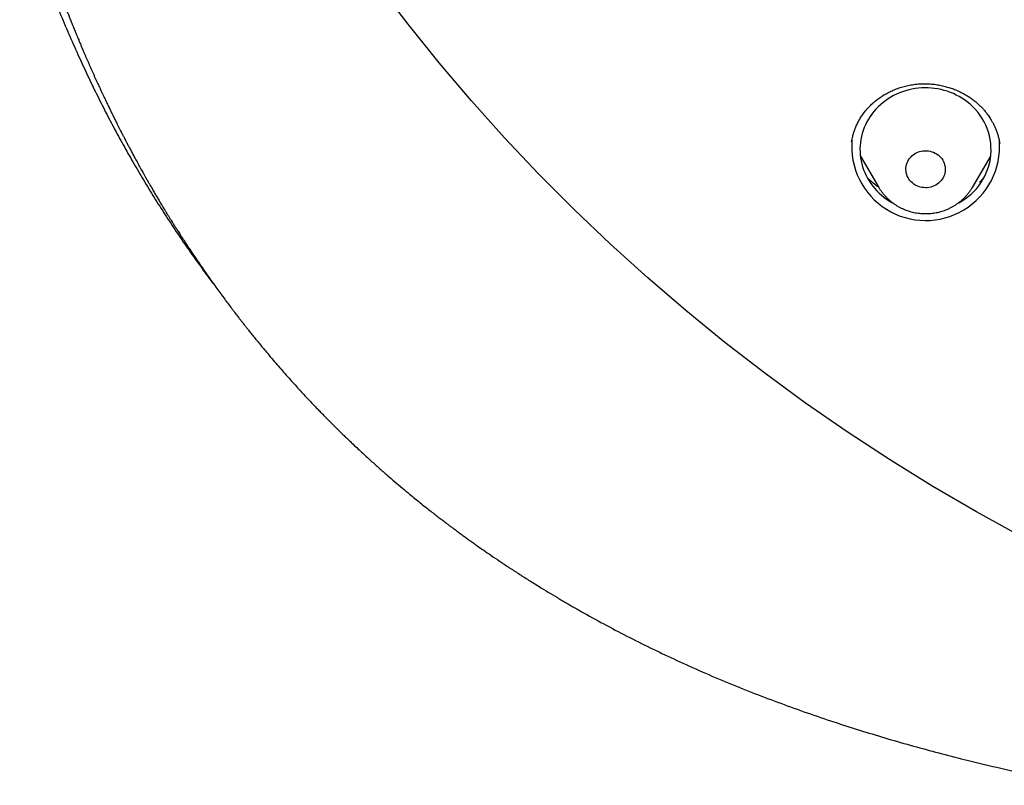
# Model space of a CAD drawing. Header units: millimetres. Extents: x 8 to 562, y 12 to 805.
# Tile 481 of 538: x 269 to 292, y 707 to 724. Entities that reach past the tile are written whole.
import ezdxf

# ---------------------------------------------------------------- set-up
doc = ezdxf.new("R2010")
doc.units = ezdxf.units.MM

msp = doc.modelspace()

# ---------------------------------------------------------------- linework, layer by layer
at = {"color": 7, "linetype": 'Continuous', "lineweight": 30}
for p, q in [((288.386, 721.504), (288.386, 721.501)), ((291.77, 721.463), (291.769, 721.473)), ((288.585, 721.174), (289.006, 720.458)), ((291.146, 720.458), (291.567, 721.174)), ((291.146, 720.458), (291.145, 720.457))]:
    msp.add_line(p, q, dxfattribs=at)
at = {"color": 7, "linetype": 'Continuous', "lineweight": 30, "flags": 128}
for points in [[(292.261, 712.478), (291.242, 713.04), (290.239, 713.626), (289.253, 714.236), (288.284, 714.871), (287.333, 715.529), (286.401, 716.211), (285.488, 716.915), (284.595, 717.642), (283.723, 718.39), (282.872, 719.16), (282.043, 719.95), (281.236, 720.761), (280.452, 721.591), (279.692, 722.44), (278.955, 723.308), (278.243, 724.193), (277.556, 725.096)], [(291.027, 722.415), (290.968, 722.458), (290.907, 722.498), (290.844, 722.536), (290.779, 722.57), (290.712, 722.602), (290.643, 722.63), (290.573, 722.655), (290.502, 722.676), (290.43, 722.695), (290.357, 722.71), (290.283, 722.721), (290.209, 722.729), (290.134, 722.734), (290.059, 722.735), (289.985, 722.732), (289.91, 722.726), (289.836, 722.716), (289.763, 722.704), (289.69, 722.687), (289.618, 722.667), (289.547, 722.644), (289.478, 722.618), (289.41, 722.588), (289.344, 722.556), (289.28, 722.52), (289.217, 722.481), (289.157, 722.439), (289.099, 722.395), (289.044, 722.348), (288.991, 722.298), (288.94, 722.246), (288.893, 722.192), (288.848, 722.135), (288.807, 722.077), (288.769, 722.016), (288.734, 721.954), (288.702, 721.891), (288.674, 721.826), (288.649, 721.759), (288.628, 721.692), (288.61, 721.624), (288.596, 721.555), (288.586, 721.485), (288.579, 721.415), (288.576, 721.345), (288.577, 721.275), (288.581, 721.204), (288.59, 721.135), (288.602, 721.065), (288.617, 720.996), (288.636, 720.929), (288.659, 720.862), (288.686, 720.796), (288.715, 720.731), (288.749, 720.668), (288.785, 720.607), (288.825, 720.547), (288.868, 720.49), (288.913, 720.434), (288.962, 720.381), (289.014, 720.33), (289.068, 720.281), (289.124, 720.235), (289.183, 720.192), (289.244, 720.152), (289.308, 720.114), (289.319, 720.108)], [(290.361, 721.2), (290.392, 721.175), (290.42, 721.147), (290.445, 721.116), (290.467, 721.083), (290.485, 721.049), (290.501, 721.014), (290.512, 720.977), (290.52, 720.939), (290.525, 720.901), (290.526, 720.862), (290.523, 720.824), (290.516, 720.786), (290.506, 720.749), (290.492, 720.712), (290.475, 720.677), (290.454, 720.644), (290.43, 720.613), (290.403, 720.584), (290.374, 720.557), (290.342, 720.533), (290.308, 720.511), (290.272, 720.493), (290.234, 720.478), (290.195, 720.466), (290.155, 720.457), (290.115, 720.452), (290.074, 720.451), (290.033, 720.453), (289.992, 720.458), (289.953, 720.467), (289.914, 720.479), (289.876, 720.495), (289.84, 720.513), (289.807, 720.535), (289.775, 720.559), (289.746, 720.586), (289.719, 720.616), (289.696, 720.647), (289.675, 720.681), (289.658, 720.716), (289.645, 720.752), (289.635, 720.789), (289.629, 720.827), (289.626, 720.866), (289.627, 720.904), (289.632, 720.943), (289.64, 720.98), (289.652, 721.017), (289.668, 721.053), (289.687, 721.087), (289.709, 721.119), (289.735, 721.149), (289.763, 721.177), (289.793, 721.203), (289.826, 721.226), (289.861, 721.245), (289.898, 721.262), (289.937, 721.276), (289.976, 721.286), (290.016, 721.293), (290.057, 721.296), (290.098, 721.296), (290.139, 721.292), (290.179, 721.285), (290.219, 721.275), (290.257, 721.261), (290.294, 721.244), (290.329, 721.224), (290.361, 721.2)]]:
    msp.add_lwpolyline(points, dxfattribs=at)
at = {"color": 7, "linetype": 'Continuous', "lineweight": 30}
for centre, radius, start, end in [((290.205, 721.323), 1.367, 297.3816, 53.0298), ((290.077, 721.392), 1.691, 174.7982, 4.2739)]:
    msp.add_arc(centre, radius, start, end, dxfattribs=at)
for points, knots in [([(269.364, 726.954), (269.366, 726.949), (269.37, 726.935), (269.379, 726.909), (269.391, 726.871), (269.408, 726.821), (269.428, 726.759), (269.452, 726.685), (269.48, 726.603), (269.51, 726.513), (269.543, 726.417), (269.578, 726.314), (269.615, 726.208), (269.689, 725.997), (269.797, 725.694), (269.945, 725.298), (270.105, 724.886), (270.283, 724.444), (270.483, 723.972), (270.686, 723.511), (270.891, 723.068), (271.094, 722.647), (271.301, 722.233), (271.513, 721.828), (271.729, 721.432), (271.955, 721.032), (272.191, 720.63), (272.438, 720.226), (272.689, 719.832), (272.943, 719.446), (273.202, 719.067), (273.468, 718.694), (273.671, 718.417), (273.786, 718.266), (273.809, 718.236)], [0, 0, 0, 0, 0.001635, 0.004124, 0.008248, 0.013618, 0.020237, 0.028107, 0.03723, 0.046707, 0.057241, 0.068588, 0.080038, 0.091548, 0.13733, 0.178972, 0.221333, 0.272701, 0.325086, 0.378492, 0.426725, 0.47443, 0.521536, 0.568043, 0.613946, 0.659244, 0.707968, 0.755966, 0.803237, 0.849802, 0.89616, 0.942515, 0.988866, 1, 1, 1, 1]), ([(269.998, 725.697), (270.001, 725.687), (270.009, 725.666), (270.022, 725.628), (270.038, 725.582), (270.058, 725.526), (270.081, 725.461), (270.107, 725.387), (270.137, 725.304), (270.172, 725.208), (270.21, 725.105), (270.248, 725.003), (270.281, 724.916), (270.308, 724.843), (270.331, 724.783), (270.351, 724.732), (270.368, 724.687), (270.385, 724.644), (270.405, 724.591), (270.43, 724.527), (270.461, 724.448), (270.496, 724.36), (270.534, 724.263), (270.575, 724.161), (270.619, 724.054), (270.665, 723.943), (270.705, 723.845), (270.738, 723.768), (270.76, 723.714), (270.778, 723.672), (270.791, 723.641), (270.801, 723.617), (270.812, 723.592), (270.825, 723.561), (270.843, 723.519), (270.866, 723.466), (270.893, 723.405), (270.921, 723.341), (270.949, 723.277), (270.977, 723.213), (271.005, 723.148), (271.034, 723.084), (271.063, 723.019), (271.093, 722.955), (271.122, 722.891), (271.149, 722.831), (271.175, 722.774), (271.199, 722.723), (271.22, 722.678), (271.236, 722.644), (271.248, 722.618), (271.259, 722.594), (271.272, 722.566), (271.289, 722.53), (271.311, 722.485), (271.342, 722.418), (271.382, 722.335), (271.426, 722.244), (271.466, 722.162), (271.503, 722.086), (271.542, 722.009), (271.578, 721.937), (271.611, 721.871), (271.641, 721.812), (271.668, 721.758), (271.692, 721.712), (271.71, 721.677), (271.723, 721.651), (271.736, 721.626), (271.752, 721.595), (271.771, 721.558), (271.797, 721.508), (271.831, 721.443), (271.872, 721.365), (271.918, 721.279), (271.967, 721.187), (272.02, 721.089), (272.077, 720.985), (272.126, 720.898), (272.163, 720.83), (272.187, 720.788), (272.208, 720.751), (272.224, 720.721), (272.238, 720.698), (272.248, 720.68), (272.26, 720.658), (272.278, 720.626), (272.305, 720.579), (272.342, 720.515), (272.387, 720.438), (272.437, 720.351), (272.487, 720.265), (272.537, 720.181), (272.586, 720.099), (272.634, 720.019), (272.68, 719.943), (272.723, 719.873), (272.762, 719.809), (272.799, 719.75), (272.833, 719.695), (272.863, 719.647), (272.888, 719.607), (272.908, 719.575), (272.926, 719.547), (272.945, 719.516), (272.967, 719.481), (272.993, 719.441), (273.025, 719.392), (273.062, 719.334), (273.106, 719.266), (273.154, 719.191), (273.224, 719.085), (273.314, 718.95), (273.423, 718.789), (273.533, 718.627), (273.645, 718.467), (273.75, 718.318), (273.848, 718.181), (273.939, 718.057), (274.028, 717.935), (274.114, 717.82), (274.183, 717.728), (274.235, 717.659), (274.273, 717.61), (274.309, 717.563), (274.342, 717.519), (274.371, 717.481), (274.394, 717.452), (274.411, 717.431), (274.425, 717.413), (274.44, 717.394), (274.459, 717.369), (274.484, 717.337), (274.518, 717.294), (274.561, 717.24), (274.615, 717.172), (274.678, 717.093), (274.749, 717.005), (274.825, 716.912), (274.903, 716.817), (275.035, 716.659), (275.218, 716.442), (275.455, 716.171), (275.686, 715.914), (275.872, 715.712), (276.011, 715.564), (276.101, 715.47), (276.183, 715.384), (276.257, 715.308), (276.314, 715.25), (276.357, 715.207), (276.386, 715.176), (276.414, 715.149), (276.439, 715.123), (276.463, 715.099), (276.487, 715.075), (276.514, 715.048), (276.547, 715.015), (276.586, 714.977), (276.632, 714.931), (276.686, 714.877), (276.748, 714.817), (276.817, 714.751), (276.888, 714.683), (277.009, 714.567), (277.177, 714.409), (277.386, 714.219), (277.581, 714.044), (277.764, 713.883), (277.94, 713.731), (278.11, 713.588), (278.263, 713.461), (278.398, 713.35), (278.517, 713.254), (278.631, 713.163), (278.737, 713.079), (278.838, 713), (278.932, 712.927), (279.02, 712.86), (279.098, 712.8), (279.168, 712.747), (279.23, 712.702), (279.281, 712.663), (279.323, 712.632), (279.36, 712.605), (279.396, 712.578), (279.437, 712.548), (279.489, 712.51), (279.555, 712.462), (279.635, 712.404), (279.724, 712.34), (279.837, 712.26), (279.975, 712.164), (280.147, 712.044), (280.338, 711.915), (280.549, 711.775), (280.771, 711.63), (281.004, 711.481), (281.231, 711.339), (281.45, 711.206), (281.659, 711.08), (281.876, 710.953), (282.1, 710.824), (282.424, 710.641), (282.85, 710.409), (283.378, 710.135), (283.913, 709.871), (284.468, 709.609), (285.043, 709.353), (285.637, 709.102), (286.236, 708.864), (286.838, 708.637), (287.445, 708.421), (288.044, 708.219), (288.634, 708.031), (289.214, 707.856), (289.796, 707.689), (290.378, 707.532), (291.014, 707.368), (291.704, 707.202), (292.448, 707.034), (293.193, 706.878), (293.937, 706.733), (294.679, 706.598), (295.416, 706.471), (296.019, 706.372), (296.491, 706.297), (296.832, 706.244), (297.177, 706.192), (297.529, 706.139), (297.894, 706.086), (298.265, 706.034), (298.642, 705.982), (299.023, 705.931), (299.416, 705.879), (299.821, 705.828), (300.238, 705.776), (300.667, 705.725), (301.108, 705.674), (301.561, 705.624), (302.026, 705.574), (302.5, 705.525), (302.983, 705.477), (303.474, 705.43), (303.978, 705.385), (304.496, 705.34), (305.029, 705.296), (305.577, 705.254), (306.138, 705.213), (306.711, 705.174), (307.292, 705.137), (307.882, 705.102), (308.481, 705.07), (309.091, 705.041), (309.717, 705.014), (310.36, 704.989), (311.02, 704.968), (311.692, 704.95), (312.376, 704.935), (313.073, 704.925), (313.782, 704.918), (314.259, 704.917), (314.5, 704.917)], [0, 0, 0, 0, 0.000566, 0.0013, 0.002211, 0.003334, 0.004653, 0.006169, 0.007884, 0.009783, 0.012161, 0.014284, 0.016152, 0.017604, 0.018852, 0.019896, 0.020766, 0.021663, 0.022623, 0.024041, 0.025668, 0.027507, 0.029519, 0.031637, 0.033859, 0.036186, 0.038599, 0.039942, 0.041057, 0.041943, 0.042602, 0.042985, 0.043478, 0.044133, 0.044951, 0.046137, 0.047472, 0.048813, 0.050159, 0.051509, 0.052864, 0.054224, 0.055588, 0.056957, 0.05833, 0.059634, 0.060786, 0.061945, 0.062891, 0.063622, 0.06414, 0.06455, 0.065143, 0.06592, 0.06688, 0.068006, 0.070183, 0.072201, 0.073868, 0.075433, 0.077079, 0.078844, 0.080087, 0.081383, 0.082628, 0.083624, 0.084365, 0.084851, 0.085349, 0.086004, 0.086816, 0.087786, 0.08928, 0.091013, 0.092891, 0.094903, 0.097052, 0.099335, 0.101754, 0.102833, 0.103782, 0.104587, 0.105246, 0.105761, 0.10613, 0.106437, 0.107211, 0.108263, 0.109591, 0.111471, 0.113435, 0.115359, 0.117243, 0.119087, 0.12089, 0.122652, 0.124192, 0.125632, 0.126972, 0.128213, 0.129342, 0.13026, 0.13095, 0.131523, 0.132208, 0.133014, 0.133939, 0.134985, 0.136371, 0.137923, 0.139642, 0.141528, 0.145258, 0.149019, 0.152783, 0.15655, 0.160321, 0.163286, 0.166254, 0.169206, 0.17199, 0.174574, 0.175812, 0.176998, 0.178133, 0.179215, 0.180167, 0.180889, 0.181378, 0.181718, 0.182175, 0.18279, 0.183562, 0.184493, 0.18591, 0.187584, 0.189517, 0.191707, 0.194088, 0.196455, 0.198797, 0.205945, 0.212841, 0.219486, 0.225873, 0.228624, 0.231133, 0.2334, 0.235423, 0.237203, 0.238095, 0.23891, 0.239648, 0.240324, 0.240972, 0.241595, 0.242316, 0.243164, 0.244215, 0.24547, 0.246927, 0.248586, 0.250446, 0.252367, 0.254263, 0.260061, 0.265615, 0.270454, 0.275095, 0.279539, 0.283788, 0.287841, 0.29089, 0.29382, 0.296599, 0.299183, 0.301573, 0.303895, 0.306, 0.307887, 0.309557, 0.311009, 0.312245, 0.313211, 0.314034, 0.314843, 0.315784, 0.316898, 0.318533, 0.320437, 0.322564, 0.324771, 0.328377, 0.332153, 0.336734, 0.341542, 0.346578, 0.351842, 0.357335, 0.361817, 0.366444, 0.371216, 0.376133, 0.381153, 0.392393, 0.403662, 0.414949, 0.426241, 0.438429, 0.450593, 0.462731, 0.474859, 0.48698, 0.499099, 0.510527, 0.521925, 0.533285, 0.544609, 0.5559, 0.570256, 0.584567, 0.598838, 0.613072, 0.627215, 0.64121, 0.655128, 0.661597, 0.668057, 0.674524, 0.681184, 0.688094, 0.695254, 0.702234, 0.709436, 0.71686, 0.724506, 0.732374, 0.740463, 0.748775, 0.757308, 0.766062, 0.775039, 0.784071, 0.793316, 0.802776, 0.81245, 0.82252, 0.832814, 0.843333, 0.854077, 0.865047, 0.876042, 0.887254, 0.898686, 0.910337, 0.922453, 0.934798, 0.947374, 0.960181, 0.97322, 0.986493, 1, 1, 1, 1]), ([(288.386, 721.5), (288.389, 721.52), (288.396, 721.562), (288.411, 721.629), (288.431, 721.703), (288.458, 721.783), (288.492, 721.868), (288.534, 721.955), (288.588, 722.051), (288.654, 722.15), (288.734, 722.25), (288.818, 722.338), (288.904, 722.417), (288.992, 722.485), (289.079, 722.544), (289.167, 722.597), (289.26, 722.646), (289.361, 722.691), (289.469, 722.732), (289.585, 722.768), (289.709, 722.797), (289.841, 722.817), (289.979, 722.828), (290.115, 722.829), (290.246, 722.819), (290.37, 722.802), (290.49, 722.777), (290.604, 722.746), (290.71, 722.71), (290.815, 722.667), (290.917, 722.618), (291.015, 722.563), (291.102, 722.506), (291.179, 722.449), (291.248, 722.392), (291.312, 722.334), (291.37, 722.274), (291.417, 722.222), (291.453, 722.178), (291.48, 722.143), (291.507, 722.106), (291.535, 722.065), (291.565, 722.018), (291.596, 721.966), (291.629, 721.906), (291.661, 721.839), (291.692, 721.764), (291.721, 721.684), (291.744, 721.604), (291.761, 721.53), (291.769, 721.483), (291.773, 721.461)], [0, 0, 0, 0, 0.014449, 0.030445, 0.047997, 0.067111, 0.087794, 0.109851, 0.131568, 0.160733, 0.188473, 0.214802, 0.239719, 0.263219, 0.28529, 0.30624, 0.327959, 0.350754, 0.374615, 0.399533, 0.425501, 0.452518, 0.480591, 0.509721, 0.534818, 0.560552, 0.585582, 0.609527, 0.632386, 0.654157, 0.678846, 0.701973, 0.723545, 0.743566, 0.76258, 0.780284, 0.797972, 0.815455, 0.825202, 0.834472, 0.843712, 0.854677, 0.866294, 0.879479, 0.894228, 0.910538, 0.927574, 0.947685, 0.966446, 0.983876, 1, 1, 1, 1]), ([(289.002, 720.466), (288.986, 720.476), (288.935, 720.51), (288.855, 720.574), (288.786, 720.634), (288.752, 720.669), (288.748, 720.674)], [0, 0, 0, 0, 0.162776, 0.549441, 0.937628, 1, 1, 1, 1]), ([(291.399, 720.664), (291.386, 720.651), (291.358, 720.622), (291.328, 720.596), (291.311, 720.581)], [0, 0, 0, 0, 0.450939, 1, 1, 1, 1]), ([(289.006, 720.459), (289.006, 720.458), (289.017, 720.439), (289.041, 720.402), (289.077, 720.351), (289.116, 720.302), (289.157, 720.254), (289.201, 720.209), (289.247, 720.167), (289.283, 720.137), (289.303, 720.121), (289.307, 720.118)], [0, 0, 0, 0, 0.0097132, 0.1466298, 0.2836861, 0.420891, 0.5582511, 0.6957714, 0.8334544, 0.964484, 1, 1, 1, 1]), ([(289.307, 720.118), (289.319, 720.109), (289.347, 720.088), (289.394, 720.056), (289.449, 720.023), (289.505, 719.993), (289.563, 719.966), (289.622, 719.941), (289.683, 719.92), (289.744, 719.901), (289.807, 719.886), (289.871, 719.874), (289.935, 719.866), (289.999, 719.86), (290.064, 719.858), (290.128, 719.859), (290.193, 719.863), (290.257, 719.871), (290.321, 719.881), (290.384, 719.895), (290.446, 719.913), (290.507, 719.933), (290.568, 719.956), (290.626, 719.983), (290.683, 720.012), (290.739, 720.044), (290.792, 720.079), (290.844, 720.117), (290.894, 720.157), (290.941, 720.2), (290.986, 720.245), (291.028, 720.292), (291.068, 720.341), (291.104, 720.393), (291.13, 720.431), (291.142, 720.453), (291.144, 720.457)], [0, 0, 0, 0, 0.020459, 0.050733, 0.081027, 0.111354, 0.141712, 0.172098, 0.202513, 0.232952, 0.263414, 0.293896, 0.324395, 0.35491, 0.385437, 0.415973, 0.446516, 0.477061, 0.507606, 0.538149, 0.568685, 0.599212, 0.629726, 0.660225, 0.690706, 0.721166, 0.751601, 0.782009, 0.812388, 0.842735, 0.873048, 0.903326, 0.933568, 0.963772, 0.993939, 1, 1, 1, 1])]:
    msp.add_open_spline(points, degree=3, knots=knots, dxfattribs=at)

doc.saveas('drawing.dxf')
